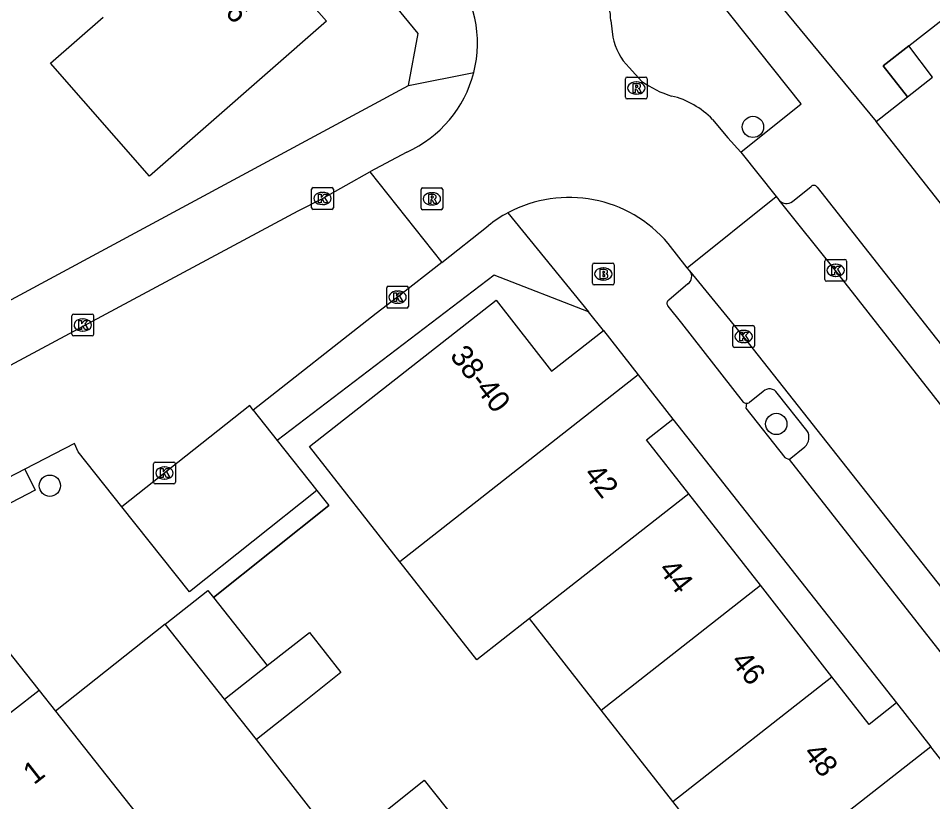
# Model space of a CAD drawing. Extents: x 160379 to 161131, y 383940 to 384849.
# Drawn here: x 160719.33 to 160761.36, y 384363.11 to 384399.1 of the extents above; entities that cross this region are included whole.
import ezdxf

# ---------------------------------------------------------------- set-up
doc = ezdxf.new("R2010")
doc.units = 0
for name, color, linetype in [('IMGEO_Boom', 7, 'Continuous'), ('IMGEO_Brandkraan', 7, 'Continuous'), ('IMGEO_Kolk', 7, 'Continuous'), ('IMGEO_Muur', 7, 'Continuous'), ('IMGEO_Pand', 7, 'Continuous'), ('IMGEO_Pand_nummerreeks', 7, 'Continuous'), ('IMGEO_Pand_overbouw', 7, 'Continuous'), ('IMGEO_Parkeervlak_open', 7, 'Continuous'), ('IMGEO_Rijbaan_lokaal_open', 7, 'Continuous'), ('IMGEO_Rioolput', 7, 'Continuous'), ('IMGEO_Voetpad_open', 7, 'Continuous')]:
    doc.layers.add(name, color=color, linetype=linetype)

msp = doc.modelspace()

# ---------------------------------------------------------------- linework, layer by layer
at = {"layer": 'IMGEO_Boom'}
for centre in [(160753.096, 384394.112), (160754.168, 384380.463), (160720.785, 384377.626)]:
    msp.add_circle(centre, 0.489, dxfattribs=at)
at = {"layer": 'IMGEO_Brandkraan'}
for p, q in [((160745.792, 384387.853), (160746.644, 384387.853)), ((160745.717, 384386.927), (160745.717, 384387.779)), ((160746.205, 384387.633), (160746.23, 384387.633)), ((160746.718, 384387.779), (160746.718, 384386.927)), ((160746.228, 384387.073), (160746.203, 384387.073)), ((160746.644, 384386.853), (160745.792, 384386.853))]:
    msp.add_line(p, q, dxfattribs=at)
for points in [[(160745.792, 384387.853), (160746.644, 384387.853)], [(160745.717, 384386.927), (160745.717, 384387.779)], [(160746.065, 384387.553), (160746.065, 384387.153), (160746.278, 384387.153)], [(160746.296, 384387.553), (160746.065, 384387.553)], [(160746.244, 384387.472), (160746.19, 384387.472), (160746.19, 384387.396)], [(160746.718, 384387.779), (160746.718, 384386.927)], [(160746.19, 384387.396), (160746.243, 384387.396)], [(160746.252, 384387.32), (160746.19, 384387.32), (160746.19, 384387.239)], [(160746.19, 384387.239), (160746.252, 384387.239)], [(160746.644, 384386.853), (160745.792, 384386.853)]]:
    msp.add_lwpolyline(points, dxfattribs=at)
for centre, radius, start, end in [((160745.794, 384387.777), 0.0765, 91.552, 178.448), ((160745.794, 384387.777), 0.0765, 91.552, 178.448), ((160746.642, 384387.777), 0.0765, 1.552, 88.448), ((160746.642, 384387.777), 0.0765, 1.552, 88.448), ((160746.245, 384387.434), 0.0379, 267.8285, 90.9355), ((160746.3, 384387.408), 0.145, 59.4692, 91.5367), ((160746.325, 384387.455), 0.0922, 285.5137, 58.1501), ((160746.253, 384387.279), 0.0404, 269.8759, 90.5077), ((160746.284, 384387.404), 0.251, 268.6676, 293.5347), ((160746.33, 384387.263), 0.105, 301.3115, 78.989), ((160745.794, 384386.929), 0.0765, 181.552, 268.448), ((160745.794, 384386.929), 0.0765, 181.552, 268.448), ((160746.642, 384386.929), 0.0765, 271.552, 358.448), ((160746.642, 384386.929), 0.0765, 271.552, 358.448)]:
    msp.add_arc(centre, radius, start, end, dxfattribs=at)
for centre, major_axis, ratio, start_param, end_param in [((160746.204, 384387.353), (-0.387, 0.002), 0.722429, 4.712389, 7.853982), ((160746.229, 384387.353), (-0.39, 0.002), 0.717154, 1.570796, 4.712389)]:
    msp.add_ellipse(centre, major_axis=major_axis, ratio=ratio, start_param=start_param, end_param=end_param, dxfattribs=at)
at = {"layer": 'IMGEO_Kolk'}
for p, q in [((160732.814, 384390.397), (160732.814, 384391.249)), ((160732.889, 384391.323), (160733.741, 384391.323)), ((160733.815, 384391.249), (160733.815, 384390.397)), ((160733.302, 384391.103), (160733.327, 384391.103)), ((160733.325, 384390.543), (160733.3, 384390.543)), ((160733.741, 384390.323), (160732.889, 384390.323)), ((160756.394, 384387.093), (160756.394, 384387.945)), ((160756.469, 384388.019), (160757.321, 384388.019)), ((160757.395, 384387.945), (160757.395, 384387.093)), ((160756.882, 384387.799), (160756.907, 384387.799)), ((160757.321, 384387.019), (160756.469, 384387.019)), ((160756.905, 384387.239), (160756.88, 384387.239)), ((160736.264, 384385.863), (160736.264, 384386.715)), ((160736.339, 384386.789), (160737.191, 384386.789)), ((160737.265, 384386.715), (160737.265, 384385.863)), ((160736.752, 384386.569), (160736.777, 384386.569)), ((160737.191, 384385.789), (160736.339, 384385.789)), ((160736.775, 384386.009), (160736.75, 384386.009)), ((160721.797, 384384.583), (160721.797, 384385.435)), ((160721.872, 384385.509), (160722.724, 384385.509)), ((160722.798, 384385.435), (160722.798, 384384.583)), ((160722.285, 384385.289), (160722.31, 384385.289)), ((160752.241, 384384.98), (160753.093, 384384.98)), ((160722.724, 384384.509), (160721.872, 384384.509)), ((160722.308, 384384.729), (160722.283, 384384.729)), ((160752.166, 384384.054), (160752.166, 384384.906)), ((160752.654, 384384.76), (160752.679, 384384.76)), ((160753.167, 384384.906), (160753.167, 384384.054)), ((160752.677, 384384.2), (160752.652, 384384.2)), ((160753.093, 384383.98), (160752.241, 384383.98)), ((160725.553, 384377.783), (160725.553, 384378.635)), ((160725.628, 384378.709), (160726.48, 384378.709)), ((160726.554, 384378.635), (160726.554, 384377.783)), ((160726.041, 384378.489), (160726.066, 384378.489)), ((160726.064, 384377.929), (160726.039, 384377.929)), ((160726.48, 384377.709), (160725.628, 384377.709))]:
    msp.add_line(p, q, dxfattribs=at)
for points in [[(160732.814, 384390.397), (160732.814, 384391.249)], [(160732.889, 384391.323), (160733.741, 384391.323)], [(160733.815, 384391.249), (160733.815, 384390.397)], [(160733.135, 384391.023), (160733.258, 384391.023), (160733.258, 384390.872), (160733.388, 384391.023), (160733.552, 384391.023), (160733.406, 384390.872), (160733.559, 384390.623), (160733.407, 384390.623), (160733.322, 384390.787), (160733.258, 384390.72), (160733.258, 384390.623), (160733.135, 384390.623), (160733.135, 384391.023)], [(160733.741, 384390.323), (160732.889, 384390.323)], [(160756.394, 384387.093), (160756.394, 384387.945)], [(160756.469, 384388.019), (160757.321, 384388.019)], [(160757.395, 384387.945), (160757.395, 384387.093)], [(160756.715, 384387.719), (160756.838, 384387.719), (160756.838, 384387.568), (160756.968, 384387.719), (160757.132, 384387.719), (160756.986, 384387.568), (160757.139, 384387.319), (160756.987, 384387.319), (160756.902, 384387.483), (160756.838, 384387.416), (160756.838, 384387.319), (160756.715, 384387.319), (160756.715, 384387.719)], [(160757.321, 384387.019), (160756.469, 384387.019)], [(160736.264, 384385.863), (160736.264, 384386.715)], [(160736.339, 384386.789), (160737.191, 384386.789)], [(160737.265, 384386.715), (160737.265, 384385.863)], [(160736.585, 384386.489), (160736.708, 384386.489), (160736.708, 384386.338), (160736.838, 384386.489), (160737.002, 384386.489), (160736.856, 384386.338), (160737.009, 384386.089), (160736.857, 384386.089), (160736.772, 384386.253), (160736.708, 384386.186), (160736.708, 384386.089), (160736.585, 384386.089), (160736.585, 384386.489)], [(160737.191, 384385.789), (160736.339, 384385.789)], [(160721.797, 384384.583), (160721.797, 384385.435)], [(160721.872, 384385.509), (160722.724, 384385.509)], [(160722.798, 384385.435), (160722.798, 384384.583)], [(160722.118, 384385.209), (160722.241, 384385.209), (160722.241, 384385.058), (160722.371, 384385.209), (160722.535, 384385.209), (160722.389, 384385.058), (160722.542, 384384.809), (160722.39, 384384.809), (160722.305, 384384.973), (160722.241, 384384.906), (160722.241, 384384.809), (160722.118, 384384.809), (160722.118, 384385.209)], [(160752.241, 384384.98), (160753.093, 384384.98)], [(160722.724, 384384.509), (160721.872, 384384.509)], [(160752.166, 384384.054), (160752.166, 384384.906)], [(160752.487, 384384.68), (160752.61, 384384.68), (160752.61, 384384.529), (160752.74, 384384.68), (160752.904, 384384.68), (160752.758, 384384.529), (160752.911, 384384.28), (160752.759, 384384.28), (160752.674, 384384.444), (160752.61, 384384.377), (160752.61, 384384.28), (160752.487, 384384.28), (160752.487, 384384.68)], [(160753.167, 384384.906), (160753.167, 384384.054)], [(160753.093, 384383.98), (160752.241, 384383.98)], [(160725.553, 384377.783), (160725.553, 384378.635)], [(160725.628, 384378.709), (160726.48, 384378.709)], [(160726.554, 384378.635), (160726.554, 384377.783)], [(160725.874, 384378.409), (160725.997, 384378.409), (160725.997, 384378.258), (160726.127, 384378.409), (160726.291, 384378.409), (160726.145, 384378.258), (160726.298, 384378.009), (160726.146, 384378.009), (160726.061, 384378.173), (160725.997, 384378.106), (160725.997, 384378.009), (160725.874, 384378.009), (160725.874, 384378.409)], [(160726.48, 384377.709), (160725.628, 384377.709)]]:
    msp.add_lwpolyline(points, dxfattribs=at)
for centre, start, end in [((160732.891, 384391.247), 91.552, 178.448), ((160732.891, 384391.247), 91.552, 178.448), ((160733.739, 384391.247), 1.552, 88.448), ((160733.739, 384391.247), 1.552, 88.448), ((160732.891, 384390.399), 181.552, 268.448), ((160732.891, 384390.399), 181.552, 268.448), ((160733.739, 384390.399), 271.552, 358.448), ((160733.739, 384390.399), 271.552, 358.448), ((160756.471, 384387.943), 91.552, 178.448), ((160756.471, 384387.943), 91.552, 178.448), ((160757.319, 384387.943), 1.552, 88.448), ((160757.319, 384387.943), 1.552, 88.448), ((160756.471, 384387.095), 181.552, 268.448), ((160756.471, 384387.095), 181.552, 268.448), ((160757.319, 384387.095), 271.552, 358.448), ((160757.319, 384387.095), 271.552, 358.448), ((160736.341, 384386.713), 91.552, 178.448), ((160736.341, 384386.713), 91.552, 178.448), ((160737.189, 384386.713), 1.552, 88.448), ((160737.189, 384386.713), 1.552, 88.448), ((160736.341, 384385.865), 181.552, 268.448), ((160736.341, 384385.865), 181.552, 268.448), ((160737.189, 384385.865), 271.552, 358.448), ((160737.189, 384385.865), 271.552, 358.448), ((160721.874, 384385.433), 91.552, 178.448), ((160721.874, 384385.433), 91.552, 178.448), ((160722.722, 384385.433), 1.552, 88.448), ((160722.722, 384385.433), 1.552, 88.448), ((160752.243, 384384.904), 91.552, 178.448), ((160752.243, 384384.904), 91.552, 178.448), ((160753.091, 384384.904), 1.552, 88.448), ((160753.091, 384384.904), 1.552, 88.448), ((160721.874, 384384.585), 181.552, 268.448), ((160721.874, 384384.585), 181.552, 268.448), ((160722.722, 384384.585), 271.552, 358.448), ((160722.722, 384384.585), 271.552, 358.448), ((160752.243, 384384.056), 181.552, 268.448), ((160752.243, 384384.056), 181.552, 268.448), ((160753.091, 384384.056), 271.552, 358.448), ((160753.091, 384384.056), 271.552, 358.448), ((160725.63, 384378.633), 91.552, 178.448), ((160725.63, 384378.633), 91.552, 178.448), ((160726.478, 384378.633), 1.552, 88.448), ((160726.478, 384378.633), 1.552, 88.448), ((160725.63, 384377.785), 181.552, 268.448), ((160725.63, 384377.785), 181.552, 268.448), ((160726.478, 384377.785), 271.552, 358.448), ((160726.478, 384377.785), 271.552, 358.448)]:
    msp.add_arc(centre, 0.0765, start, end, dxfattribs=at)
for centre, major_axis, ratio, start_param, end_param in [((160733.301, 384390.823), (-0.387, 0.002), 0.722429, 4.712389, 7.853982), ((160733.326, 384390.823), (-0.39, 0.002), 0.717154, 1.570796, 4.712389), ((160756.881, 384387.519), (-0.387, 0.002), 0.722429, 4.712389, 7.853982), ((160756.906, 384387.519), (-0.39, 0.002), 0.717154, 1.570796, 4.712389), ((160736.751, 384386.289), (-0.387, 0.002), 0.722429, 4.712389, 7.853982), ((160736.776, 384386.289), (-0.39, 0.002), 0.717154, 1.570796, 4.712389), ((160722.284, 384385.009), (-0.387, 0.002), 0.722429, 4.712389, 7.853982), ((160722.309, 384385.009), (-0.39, 0.002), 0.717154, 1.570796, 4.712389), ((160752.653, 384384.48), (-0.387, 0.002), 0.722429, 4.712389, 7.853982), ((160752.678, 384384.48), (-0.39, 0.002), 0.717154, 1.570796, 4.712389), ((160726.04, 384378.209), (-0.387, 0.002), 0.722429, 4.712389, 7.853982), ((160726.065, 384378.209), (-0.39, 0.002), 0.717154, 1.570796, 4.712389)]:
    msp.add_ellipse(centre, major_axis=major_axis, ratio=ratio, start_param=start_param, end_param=end_param, dxfattribs=at)
at = {"layer": 'IMGEO_Muur'}
msp.add_lwpolyline([(160728.3, 384372.487), (160733.602, 384376.716)], dxfattribs=at)
at = {"layer": 'IMGEO_Pand'}
for points in [[(160733.222, 384403.867), (160730.943, 384401.872), (160733.493, 384398.961), (160725.36, 384391.841), (160720.816, 384397.033), (160723.242, 384399.156)], [(160760.252, 384397.828), (160764.987, 384401.544)], [(160760.2, 384395.495), (160761.346, 384396.399), (160760.252, 384397.828)], [(160758.762, 384394.36), (160760.2, 384395.495)], [(160764.882, 384386.58), (160758.762, 384394.36)], [(160736.862, 384374.136), (160732.713, 384379.433), (160741.29, 384386.151), (160743.844, 384382.891), (160746.222, 384384.753)], [(160746.222, 384384.753), (160747.817, 384382.717)], [(160747.817, 384382.717), (160736.862, 384374.136)], [(160747.817, 384382.717), (160749.411, 384380.682)], [(160750.144, 384377.251), (160748.2, 384379.733), (160749.411, 384380.682)], [(160750.144, 384377.251), (160742.828, 384371.52)], [(160753.435, 384373.05), (160750.144, 384377.251)], [(160742.828, 384371.52), (160740.4, 384369.619), (160737.046, 384373.901), (160736.862, 384374.136)], [(160726.081, 384371.267), (160728.039, 384372.817), (160728.3, 384372.487)], [(160746.119, 384367.319), (160753.435, 384373.05)], [(160756.726, 384368.849), (160753.435, 384373.05)], [(160728.3, 384372.487), (160730.772, 384369.366)], [(160746.119, 384367.319), (160742.828, 384371.52)], [(160728.806, 384367.825), (160726.081, 384371.267)], [(160730.772, 384369.366), (160732.71, 384370.885), (160734.157, 384369.039), (160732.236, 384367.518), (160730.277, 384365.967)], [(160728.806, 384367.825), (160730.772, 384369.366)], [(160749.409, 384363.118), (160756.726, 384368.849)], [(160759.699, 384367.649), (160758.439, 384366.662), (160756.726, 384368.849)], [(160720.293, 384368.213), (160717.919, 384366.378), (160716.702, 384367.892), (160714.734, 384366.337)], [(160720.293, 384368.213), (160721.038, 384367.273)], [(160730.277, 384365.967), (160728.806, 384367.825)], [(160721.038, 384367.273), (160724.173, 384363.313), (160725.695, 384361.391)], [(160749.409, 384363.118), (160746.119, 384367.319)], [(160759.699, 384367.649), (160761.277, 384365.634)], [(160761.277, 384365.634), (160752.701, 384358.916)], [(160762.855, 384363.62), (160761.277, 384365.634)], [(160734.14, 384361.019), (160737.99, 384364.092), (160739.533, 384362.16)], [(160752.701, 384358.916), (160749.409, 384363.118)]]:
    msp.add_lwpolyline(points, dxfattribs=at)
at = {"layer": 'IMGEO_Pand_overbouw'}
msp.add_lwpolyline([(160760.2, 384395.495), (160761.346, 384396.399), (160760.252, 384397.828), (160759.08, 384396.911)], close=True, dxfattribs=at)
at = {"layer": 'IMGEO_Parkeervlak_open'}
for points in [[(160753.566, 384381.956), (160752.935, 384381.447)], [(160755.578, 384380.16), (160754.208, 384381.879)], [(160731.224, 384379.698), (160733.05, 384377.408)], [(160754.76, 384378.834), (160755.478, 384379.419)]]:
    msp.add_lwpolyline(points, dxfattribs=at)
for centre, radius, start, end in [((160753.856, 384381.655), 0.417, 32.3946, 133.9269), ((160752.81, 384381.686), 0.269, 266.1127, 297.5838), ((160755.089, 384379.849), 0.58, 312.1519, 32.4765)]:
    msp.add_arc(centre, radius, start, end, dxfattribs=at)
at = {"layer": 'IMGEO_Rijbaan_lokaal_open'}
for points in [[(160746.561, 384399.004), (160746.663, 384398.239)], [(160747.401, 384396.838), (160747.993, 384396.203)], [(160751.239, 384394.454), (160751.945, 384393.605), (160752.542, 384392.949)], [(160737.191, 384392.957), (160735.489, 384392.045)], [(160752.542, 384392.949), (160754.157, 384390.91)], [(160696.495, 384371.11), (160732.191, 384390.257), (160733.315, 384390.823), (160735.489, 384392.045)], [(160735.489, 384392.045), (160738.804, 384387.879)], [(160750.065, 384387.637), (160754.157, 384390.91)], [(160754.157, 384390.91), (160754.286, 384390.762), (160754.3, 384390.745)], [(160789.695, 384345.758), (160773.707, 384366.301), (160773.293, 384366.66), (160772.415, 384367.771), (160771.935, 384368.374), (160769.169, 384371.854), (160756.891, 384387.518), (160754.3, 384390.745)], [(160738.804, 384387.879), (160740.921, 384389.562)], [(160750.065, 384387.637), (160749.199, 384388.748)], [(160738.804, 384387.879), (160736.765, 384386.289), (160735.785, 384385.542), (160730.134, 384381.104)], [(160750.192, 384387.495), (160750.18, 384387.51), (160750.065, 384387.637)], [(160785.662, 384342.471), (160783.415, 384345.455), (160773.069, 384358.615), (160769.555, 384362.982), (160769.109, 384363.537), (160768.486, 384364.333), (160767.853, 384365.154), (160765.174, 384368.627), (160752.664, 384384.48), (160750.192, 384387.495)], [(160730.134, 384381.104), (160729.977, 384381.304), (160724.093, 384376.663)], [(160724.093, 384376.663), (160722.092, 384379.187), (160721.91, 384379.565), (160719.633, 384378.388)], [(160719.633, 384378.388), (160714.338, 384375.65)]]:
    msp.add_lwpolyline(points, dxfattribs=at)
for centre, radius, start, end in [((160734.949, 384397.962), 5.486, 345.6834, 38.259), ((160741.931, 384398.82), 4.634, 2.2811, 29.9225), ((160749.281, 384398.723), 2.662, 190.4762, 225.0813), ((160734.956, 384397.959), 5.479, 294.0726, 345.6888), ((160750.766, 384400.088), 4.773, 234.4828, 252.8578), ((160748.461, 384391.77), 3.863, 44.0127, 76.5566), ((160744.643, 384384.916), 5.953, 40.0682, 118.1094), ((160744.646, 384384.914), 5.957, 118.1242, 128.7062)]:
    msp.add_arc(centre, radius, start, end, dxfattribs=at)
at = {"layer": 'IMGEO_Rioolput'}
for p, q in [((160747.235, 384395.469), (160747.235, 384396.321)), ((160747.31, 384396.395), (160748.162, 384396.395)), ((160748.236, 384396.321), (160748.236, 384395.469)), ((160747.723, 384396.175), (160747.748, 384396.175)), ((160747.746, 384395.615), (160747.721, 384395.615)), ((160748.162, 384395.395), (160747.31, 384395.395)), ((160737.841, 384390.38), (160737.841, 384391.232)), ((160737.916, 384391.306), (160738.768, 384391.306)), ((160738.842, 384391.232), (160738.842, 384390.38)), ((160738.329, 384391.086), (160738.354, 384391.086)), ((160738.352, 384390.526), (160738.327, 384390.526)), ((160738.768, 384390.306), (160737.916, 384390.306))]:
    msp.add_line(p, q, dxfattribs=at)
for points in [[(160747.235, 384395.469), (160747.235, 384396.321)], [(160747.31, 384396.395), (160748.162, 384396.395)], [(160748.236, 384396.321), (160748.236, 384395.469)], [(160747.824, 384396.093), (160747.572, 384396.095), (160747.572, 384395.695)], [(160747.572, 384395.695), (160747.696, 384395.695), (160747.696, 384395.857), (160747.707, 384395.857)], [(160747.75, 384396.014), (160747.696, 384396.014), (160747.696, 384395.933)], [(160747.696, 384395.933), (160747.748, 384395.933)], [(160747.754, 384395.828), (160747.825, 384395.695), (160747.965, 384395.695), (160747.9, 384395.821)], [(160748.162, 384395.395), (160747.31, 384395.395)], [(160737.841, 384390.38), (160737.841, 384391.232)], [(160737.916, 384391.306), (160738.768, 384391.306)], [(160738.842, 384391.232), (160738.842, 384390.38)], [(160738.43, 384391.004), (160738.178, 384391.006), (160738.178, 384390.606)], [(160738.356, 384390.925), (160738.302, 384390.925), (160738.302, 384390.844)], [(160738.302, 384390.844), (160738.354, 384390.844)], [(160738.178, 384390.606), (160738.302, 384390.606), (160738.302, 384390.768), (160738.313, 384390.768)], [(160738.36, 384390.739), (160738.431, 384390.606), (160738.571, 384390.606), (160738.506, 384390.732)], [(160738.768, 384390.306), (160737.916, 384390.306)]]:
    msp.add_lwpolyline(points, dxfattribs=at)
for centre, radius, start, end in [((160747.312, 384396.319), 0.0765, 91.552, 178.448), ((160747.312, 384396.319), 0.0765, 91.552, 178.448), ((160748.16, 384396.319), 0.0765, 1.552, 88.448), ((160748.16, 384396.319), 0.0765, 1.552, 88.448), ((160747.706, 384395.804), 0.0533, 26.0293, 88.6989), ((160747.732, 384396.122), 0.19, 274.7715, 282.9687), ((160747.756, 384395.918), 0.0964, 77.0061, 93.1865), ((160747.77, 384395.975), 0.0378, 276.6634, 79.6772), ((160747.823, 384395.983), 0.109, 350.3612, 89.416), ((160747.821, 384395.983), 0.112, 277.5842, 350.9817), ((160747.805, 384395.768), 0.108, 29.5134, 73.7905), ((160747.312, 384395.471), 0.0765, 181.552, 268.448), ((160747.312, 384395.471), 0.0765, 181.552, 268.448), ((160748.16, 384395.471), 0.0765, 271.552, 358.448), ((160748.16, 384395.471), 0.0765, 271.552, 358.448), ((160737.918, 384391.23), 0.0765, 91.552, 178.448), ((160737.918, 384391.23), 0.0765, 91.552, 178.448), ((160738.766, 384391.23), 0.0765, 1.552, 88.448), ((160738.766, 384391.23), 0.0765, 1.552, 88.448), ((160738.338, 384391.033), 0.19, 274.7715, 282.9687), ((160738.362, 384390.829), 0.0964, 77.0061, 93.1865), ((160738.376, 384390.886), 0.0378, 276.6634, 79.6772), ((160738.429, 384390.894), 0.109, 350.3612, 89.416), ((160738.427, 384390.894), 0.112, 277.5842, 350.9817), ((160737.918, 384390.382), 0.0765, 181.552, 268.448), ((160737.918, 384390.382), 0.0765, 181.552, 268.448), ((160738.312, 384390.715), 0.0533, 26.0293, 88.6989), ((160738.411, 384390.679), 0.108, 29.5134, 73.7905), ((160738.766, 384390.382), 0.0765, 271.552, 358.448), ((160738.766, 384390.382), 0.0765, 271.552, 358.448)]:
    msp.add_arc(centre, radius, start, end, dxfattribs=at)
for centre, major_axis, ratio, start_param, end_param in [((160747.722, 384395.895), (-0.387, 0.002), 0.722429, 4.712389, 7.853982), ((160747.747, 384395.895), (-0.39, 0.002), 0.717154, 1.570796, 4.712389), ((160738.328, 384390.806), (-0.387, 0.002), 0.722429, 4.712389, 7.853982), ((160738.353, 384390.806), (-0.39, 0.002), 0.717154, 1.570796, 4.712389)]:
    msp.add_ellipse(centre, major_axis=major_axis, ratio=ratio, start_param=start_param, end_param=end_param, dxfattribs=at)
at = {"layer": 'IMGEO_Voetpad_open'}
for points in [[(160748.362, 384406.96), (160758.762, 384394.36)], [(160752.542, 384392.949), (160755.317, 384395.174), (160747.654, 384404.799), (160744.866, 384402.636)], [(160737.273, 384396.01), (160737.716, 384398.397), (160733.222, 384403.867)], [(160760.2, 384395.495), (160759.08, 384396.911), (160760.252, 384397.828)], [(160737.273, 384396.01), (160740.265, 384396.605)], [(160709.204, 384380.897), (160737.273, 384396.01)], [(160754.906, 384390.685), (160755.773, 384391.376)], [(160756.043, 384391.348), (160765.382, 384379.49), (160766.444, 384378.123)], [(160741.838, 384390.167), (160745.545, 384385.618)], [(160745.545, 384385.618), (160741.205, 384387.3), (160731.224, 384379.698)], [(160750.108, 384386.895), (160749.228, 384386.154)], [(160749.187, 384385.882), (160749.811, 384385.092), (160752.644, 384381.47)], [(160746.222, 384384.753), (160745.545, 384385.618)], [(160752.792, 384381.417), (160752.762, 384381.196), (160754.554, 384378.929), (160754.76, 384378.834)], [(160730.134, 384381.104), (160731.224, 384379.698)], [(160749.411, 384380.682), (160759.699, 384367.649)], [(160754.76, 384378.834), (160765.382, 384365.301)], [(160719.633, 384378.388), (160720.108, 384377.415), (160714.943, 384374.747)], [(160733.05, 384377.408), (160727.2, 384372.755), (160724.093, 384376.663)], [(160733.05, 384377.408), (160733.602, 384376.716), (160728.3, 384372.487)], [(160726.081, 384371.267), (160721.038, 384367.273)], [(160674.558, 384339.178), (160697.148, 384353.211), (160701.451, 384356.567), (160718.772, 384370.136), (160720.293, 384368.213)], [(160734.14, 384361.019), (160730.277, 384365.967)]]:
    msp.add_lwpolyline(points, dxfattribs=at)
for centre, radius, start, end in [((160755.894, 384391.231), 0.189, 38.1358, 130.023), ((160754.634, 384391.027), 0.437, 220.1687, 308.5225), ((160749.861, 384387.235), 0.421, 305.9471, 38.1137), ((160749.32, 384386.001), 0.179, 121.0896, 221.7664), ((160752.809, 384381.697), 0.281, 234.0297, 266.5646)]:
    msp.add_arc(centre, radius, start, end, dxfattribs=at)

# ---------------------------------------------------------------- texts
at = {"layer": 'IMGEO_Pand_nummerreeks'}
for s, rotation, p in [('34-36', 311.218, (160727.03, 384401.361)), ('38-40', 308.0764, (160739.134, 384383.584)), ('42', 308.071, (160745.282, 384378.14)), ('44', 308.2624, (160748.72, 384373.76)), ('46', 308.2624, (160752.045, 384369.543)), ('48', 308.2624, (160755.373, 384365.325)), ('1', 38.1047, (160720.054, 384363.857))]:
    msp.add_text(s, height=1, rotation=rotation, dxfattribs=at).set_placement(p)

doc.saveas('drawing.dxf')
